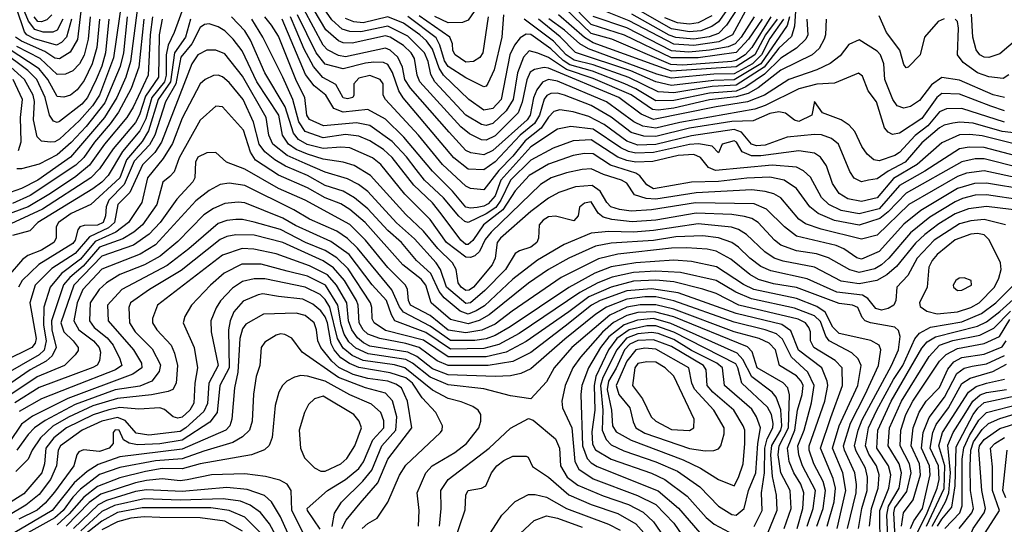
# Model space of a CAD drawing. Extents: x 501367 to 657802, y 482273 to 547541.
# Tile 422 of 656: x 609857 to 614265, y 513714 to 515973. Entities that reach past the tile are written whole.
import ezdxf

# ---------------------------------------------------------------- set-up
doc = ezdxf.new("R2010")
doc.units = 0

msp = doc.modelspace()

# ---------------------------------------------------------------- linework, layer by layer
at = {"layer": '0CON20XD'}
for points in [[(610353, 516327), (610277.7, 515802.3), (610215, 515635.2), (610182.9, 515587.2), (610125, 515521.8), (610035, 515437.9), (610015, 515425.9), (609994.8, 515424.8), (609955, 515428.2), (609935, 515447.8), (609919.5, 515525), (609923.4, 515606.6), (609917, 515635), (609878.1, 515705), (609755.1, 515815.1)], [(610089.4, 515975), (610066.9, 515895), (610045, 515870.3), (610021.6, 515858.4), (609923.2, 515886.8), (609888.8, 515905), (609878.1, 515918.1), (609805.4, 516135.4)], [(613466.9, 515975), (613464.3, 515905), (613458.4, 515885), (613436, 515844), (613405, 515814.8), (613265, 515746), (613162.4, 515667.6), (613117.8, 515642.2), (613065, 515627), (612945, 515614.4), (612785, 515576), (612715, 515567.3), (612690.4, 515570.4), (612595, 515636.4), (612425, 515708.9), (612305, 515749.2), (612225, 515802.8), (612177.2, 515822.7), (612137.4, 515832.6), (612112.8, 515805), (612085.7, 515735), (612065.6, 515615), (612034.9, 515565.1), (611975, 515508.6), (611945, 515499.5), (611925, 515502.8), (611855, 515546), (611715.1, 515695.1), (611697.8, 515727.8), (611686, 515785), (611669.4, 515825), (611595, 515898.9), (611505, 515943.2), (611385, 515918.7), (611335, 515920.1), (611300.2, 515930.2), (611255, 515971.9), (611145, 516130.7)], [(610137.1, 516062.9), (610115.9, 515884.1), (610083, 515827), (610035, 515798), (610015, 515800.3), (609969.9, 515829.9), (609865, 515876.2), (609838.6, 515895)], [(610049.8, 515975), (610025, 515925.6), (610005, 515916.2), (609962.6, 515917.4), (609925, 515928.4), (609895.9, 515965.9), (609856.9, 516065)], [(614265, 515624.1), (614215, 515636.6), (614065, 515701.7), (613985, 515714.3), (613939.2, 515680.7), (613885, 515611.1), (613845, 515584.7), (613815, 515576.5), (613785, 515586.7), (613766.1, 515616.1), (613729.8, 515705), (613724.8, 515775.2), (613710, 515815), (613695, 515831.4), (613615, 515882.5), (613568.9, 515861.1), (613529.8, 515810.2), (613485, 515777), (613425, 515748.8), (613299.7, 515705), (613191, 515635), (613115.7, 515604.3), (612975, 515582.5), (612695, 515526.1), (612639.7, 515549.8), (612539, 515625), (612225, 515755.8), (612205, 515758.3), (612161, 515749), (612143, 515737), (612127.3, 515702.7), (612106.7, 515603.3), (612088.8, 515555), (611985, 515453), (611945, 515433.5), (611925, 515435.2), (611871, 515461), (611832.4, 515492.4), (611648.6, 515695), (611636.8, 515725), (611625, 515798.9), (611609.1, 515825), (611575, 515856.4), (611515.7, 515895), (611495, 515900.6), (611345, 515867.1), (611305, 515869.4), (611285, 515878.2), (611227.3, 515927.3), (611147.4, 516065)], [(613335, 516078.4), (613326.1, 515943.9), (613312.2, 515897.8), (613255, 515845.4), (613190.5, 515759.5), (613065, 515679.3), (612956.9, 515673.1), (612785, 515644.6), (612715, 515649.7), (612583.5, 515713.5), (612425, 515770.4), (612338.9, 515791.1), (612303.3, 515815), (612247, 515877), (612115, 515975.3)], [(610382.6, 516015), (610353.5, 515785), (610331.7, 515715), (610292, 515625), (610236.2, 515535), (610085, 515357.5), (609937.8, 515255), (609865, 515217.4), (609815, 515199.6)], [(610592.7, 516037.3), (610548.8, 515915), (610521.8, 515858.2), (610513.4, 515815), (610512.8, 515725), (610505.6, 515695), (610449.1, 515625), (610421.5, 515528.5), (610395.5, 515475), (610317.6, 515382.4), (610253.9, 515275), (610225.5, 515245), (610184.4, 515215), (609938.3, 515065), (609902.5, 515027.5), (609825, 515006.3)], [(614265, 515565.4), (614203.8, 515585), (614065, 515639.1), (613985, 515641.5), (613962.9, 515625), (613895, 515529.8), (613795, 515464.7), (613765, 515458.9), (613745, 515468.9), (613729.1, 515489.1), (613692.7, 515605), (613654.7, 515654.7), (613629.5, 515719.5), (613612.6, 515732.6), (613505, 515687.8), (613425, 515684.2), (613345, 515663.6), (613195, 515589), (613147.8, 515572.2), (612811.8, 515511.8), (612705, 515486.6), (612646, 515496), (612606.9, 515515), (612484.7, 515605), (612265, 515697.8), (612224.6, 515705.4), (612197.5, 515692.5), (612172, 515658), (612156.7, 515623.3), (612142.6, 515545), (612128.2, 515525), (611975, 515386.6), (611935, 515368.3), (611876.2, 515376.2), (611855, 515387.7), (611779.1, 515469.1), (611606, 515666), (611581.1, 515705), (611570.4, 515759.6), (611549.2, 515805), (611515, 515836.5), (611495, 515844.8), (611315, 515807.1), (611285, 515811.7), (611235, 515838.3), (611215, 515858.3), (611129.1, 516019.1)], [(613220.4, 515985), (613135, 515848.2), (613104.1, 515815), (613065, 515790.7), (613045, 515786), (612825, 515769.4), (612771.9, 515771.9), (612508.6, 515885), (612415, 515911), (612295.5, 516025.5)], [(613180.2, 515975), (613119.6, 515885), (613064.7, 515825.3), (612895, 515801.7), (612775, 515801.3), (612565, 515903.3), (612415, 515951.2), (612314, 516054)], [(613124.6, 516045.4), (613047.6, 515905), (612986.5, 515873.5), (612875, 515856.8), (612785, 515863.1), (612585, 515968.2), (612450.7, 516020.7)], [(613081, 516039), (613021.6, 515948.4), (612985, 515910.4), (612944.3, 515895.7), (612875, 515885.8), (612795, 515892.9), (612765, 515903.6), (612597.6, 515997.6)], [(613043.2, 516045), (612985, 515963.6), (612955, 515942.8), (612906.7, 515923.3), (612855, 515918.2), (612775, 515931.6), (612605, 516028.9)], [(610452.2, 515985), (610440.9, 515905), (610432.9, 515725), (610365, 515581.8), (610336, 515535), (610236.8, 515415), (610169.1, 515320.9), (610108.9, 515271.1), (609994.8, 515195), (609895, 515135.5), (609745, 515080.1)], [(610495, 515975.5), (610481.1, 515905), (610479.1, 515715), (610420.2, 515629.8), (610393.1, 515546.9), (610375, 515512.7), (610276, 515394), (610215, 515304.8), (610175, 515265.2), (609958.5, 515125), (609755, 515030.7)], [(610256.2, 515975), (610241.6, 515825), (610224.9, 515765.1), (610199.6, 515705), (610160.4, 515625), (610135, 515594.8), (610035, 515517.4), (610025, 515512.4), (610008, 515518), (609990.6, 515545), (609971.7, 515625), (609934, 515705), (609893, 515745), (609775, 515833.5)], [(610621.8, 515975), (610599.1, 515895), (610549.7, 515825), (610532.2, 515695), (610476.3, 515615), (610434.2, 515475), (610405, 515426.9), (610334.6, 515345.4), (610305, 515264.1), (610175, 515144.8), (610087.2, 515105), (610031.4, 515065), (610020.7, 515045), (610020.7, 514995), (610009.8, 514975), (609955, 514940.3), (609892.9, 514917.1), (609870.1, 514899.9), (609804.9, 514825.1)], [(610213.9, 515975), (610202.2, 515847.8), (610181.9, 515775), (610145, 515701.1), (610115, 515658.4), (610084.6, 515634.6), (610055, 515626.4), (610025, 515629.4), (609983, 515705), (609945, 515753.2), (609805, 515844.2)], [(610412.2, 515975), (610390.4, 515759.6), (610356.5, 515665), (610299.1, 515559.1), (610262.8, 515507.2), (610192, 515425), (610144.3, 515355.7), (610108.5, 515321.5), (609903.4, 515185), (609825, 515150)], [(610337.9, 515985), (610321.3, 515825), (610306.5, 515763.5), (610238.8, 515601.2), (610154.6, 515495), (610087.4, 515422.6), (610025, 515367.5), (609945, 515325.9), (609864.5, 515304.5), (609845, 515304.4)], [(610172.7, 515985), (610164.1, 515885.9), (610145, 515814), (610124.4, 515775.6), (610095, 515743.2), (610061.9, 515728.1), (610025, 515726.8), (609949.1, 515799.1), (609845, 515852.2)], [(610000.5, 515995), (609978, 515972), (609955, 515963.1), (609938.9, 515965), (609922.4, 515985)], [(614335, 515261.4), (614175, 515296), (614095, 515286.3), (614055, 515270.6), (613837, 515145), (613695, 515008), (613625, 514990.7), (613445, 515034.9), (613375, 515059.4), (613345, 515079.2), (613265, 515174.8), (613232.9, 515192.9), (613195, 515203.4), (613135, 515210.6), (612885, 515196.9), (612705, 515170), (612661.5, 515171.5), (612608.7, 515188.7), (612575, 515241.5), (612551.9, 515255), (612470.4, 515280.4), (612415, 515305.6), (612375, 515302.1), (612305, 515287.5), (612236.5, 515265), (612188.1, 515235), (611968.3, 515021.7), (611941.6, 514988.4), (611915.4, 514934.6), (611894.6, 514915.4), (611875, 514907.9), (611855, 514909.4), (611767.1, 514975), (611695, 515078.3), (611581.4, 515191.4), (611474.3, 515325), (611437.2, 515355), (611335, 515398.4), (611295, 515402), (611215, 515396), (611143.6, 515413.6), (611105, 515436.1), (611083.5, 515465), (611045, 515581.9), (610953.8, 515735), (610890.7, 515880.7), (610865, 515923.4), (610805.2, 515985)], [(614335, 515308.9), (614175, 515349.5), (614135, 515349.3), (614075, 515336), (613825, 515196.3), (613745, 515112.6), (613707.2, 515082.8), (613615, 515052.2), (613504.5, 515074.5), (613430.9, 515105), (613393.9, 515135), (613335, 515217.1), (613279.1, 515255), (613215, 515267.3), (613112.7, 515262.7), (612985, 515248.7), (612865, 515245.9), (612695.1, 515215.1), (612665, 515233.8), (612633, 515273), (612615.4, 515285.4), (612502, 515322), (612425, 515371.5), (612385, 515373.5), (612335, 515364.5), (612225, 515326.1), (612138, 515275), (612075, 515206.5), (612019.2, 515120.8), (611933.9, 515055), (611885.6, 514984.4), (611865, 514966.2), (611855, 514966.1), (611832.2, 514985), (611743.9, 515103.9), (611705, 515152.5), (611621.4, 515231.4), (611525, 515355.5), (611485, 515390.9), (611425, 515430.9), (611375, 515451.2), (611315, 515458.7), (611215, 515444.4), (611135, 515471.5), (611107.2, 515515), (611080, 515615), (611034.7, 515714.7), (610945.5, 515895), (610895.8, 515975)], [(614345, 515355.4), (614175, 515401.2), (614107.3, 515402.7), (614065, 515394.2), (613909.8, 515295), (613795, 515230.5), (613705, 515126), (613615, 515103.9), (613535, 515117.8), (613479.7, 515145), (613447.1, 515177.1), (613397.8, 515267.8), (613365.7, 515295.7), (613335, 515312), (613225, 515321.1), (612972.1, 515297.9), (612941.1, 515311.1), (612905.4, 515355.4), (612875, 515369.5), (612805, 515364.5), (612691.9, 515338.1), (612615, 515335.3), (612575, 515341.8), (612535, 515357.4), (612415, 515434.3), (612335, 515430.5), (612245, 515397.6), (612145, 515344.2), (612053.7, 515255), (612010.7, 515165), (611988.1, 515131.9), (611945, 515103.2), (611865, 515065.2), (611849.5, 515069.5), (611823.1, 515093.1), (611753.8, 515175), (611669.5, 515255), (611631.8, 515301.8), (611588.8, 515358.8), (611525, 515427.3), (611425, 515499.7), (611365, 515510.7), (611217.4, 515497.4), (611155, 515526.2), (611142.3, 515545), (611134.2, 515625), (611096.8, 515696.8), (611015, 515899.3), (610985, 515947.9), (610954.8, 515985)], [(614345, 515407.5), (614165, 515452.7), (614111.2, 515458.8), (614065, 515456.6), (613985, 515422.1), (613874.5, 515325), (613768.2, 515261.8), (613695, 515174.8), (613625, 515158.2), (613565, 515171), (613525.1, 515195.1), (613495, 515238.8), (613468.9, 515318.9), (613442.5, 515357.5), (613415, 515374.8), (613345, 515385.2), (613175, 515363), (613132.9, 515362.9), (613091.2, 515381.2), (613065.9, 515425), (613055, 515431.1), (613001.9, 515415), (612985, 515376.7), (612956.9, 515406.9), (612896.3, 515416.3), (612855, 515413.9), (612695, 515378.2), (612615, 515375.5), (612582.3, 515382.3), (612548.5, 515398.5), (612425, 515482), (612325, 515495.2), (612265, 515482.6), (612145, 515404), (612010.9, 515255), (611985, 515184.8), (611955, 515148.7), (611935, 515137.6), (611905, 515132), (611875, 515128.5), (611855, 515133.4), (611795.1, 515205.1), (611705, 515294.4), (611577.1, 515447.1), (611495, 515527.1), (611415, 515571.2), (611305, 515558.3), (611264.1, 515575), (611227.6, 515635), (611175, 515676.9), (611136.8, 515726.8), (611032.6, 515975)], [(614345, 515461.1), (614255, 515472.1), (614125, 515509.5), (614065.5, 515514.5), (614035, 515510), (613995, 515500.2), (613975, 515488.8), (613895, 515421.5), (613820.3, 515335), (613744.7, 515295.3), (613695, 515260.9), (613656.4, 515253.6), (613625, 515247.4), (613593.4, 515263.4), (613573, 515293), (613522.2, 515415), (613491, 515441), (613446.6, 515456.6), (613415, 515459.1), (613293.4, 515446.6), (613195, 515411.1), (613155, 515407.7), (613133.8, 515415), (613088.8, 515468.8), (613055, 515480.9), (612865, 515453.2), (612705, 515414.6), (612625, 515411.6), (612575, 515429), (612473.8, 515503.8), (612405, 515538.8), (612335, 515560.2), (612275, 515569.6), (612247.9, 515562.1), (612223.8, 515536.2), (612192.2, 515487.8), (612120, 515430), (612065, 515361.9), (612001.9, 515298.1), (611935, 515210.7), (611875, 515216.5), (611855, 515227.7), (611750.2, 515325), (611642.3, 515455), (611494.6, 515615), (611483.8, 515635), (611483.8, 515685), (611470.9, 515705), (611425, 515722.7), (611375, 515710.4), (611353.2, 515685), (611353.1, 515635), (611347.9, 515625), (611325, 515618.6), (611305, 515623.1), (611272.8, 515682.8), (611214.6, 515714.5), (611172.4, 515762.4), (611130, 515840), (611094.2, 515925), (611069.8, 515985)], [(614265.4, 515514.6), (614075, 515575.2), (614006.4, 515573.6), (613975, 515560.4), (613922.6, 515497.4), (613865.6, 515454.4), (613795, 515377.8), (613775, 515365.2), (613705, 515341.1), (613680.6, 515345), (613650.6, 515370.6), (613627.2, 515405), (613595, 515472.5), (613570.9, 515500.9), (613534.4, 515525), (613451.2, 515555), (613415, 515606), (613402.9, 515545), (613345, 515516.6), (613325, 515523.3), (613284.9, 515554.9), (613255, 515560.7), (613215, 515552.6), (613140.3, 515519.7), (613045, 515517.5), (612855, 515486.6), (612705, 515449.6), (612651, 515451), (612595, 515468.1), (612505, 515536.5), (612415, 515588.7), (612295.4, 515635), (612265, 515643), (612235, 515642.3), (612216.8, 515633.2), (612205, 515617.3), (612184.3, 515545), (612162.3, 515507.7), (612098.2, 515455), (611985, 515336.6), (611935, 515301), (611865, 515303.8), (611801, 515355), (611573.2, 515623.2), (611553.9, 515653.9), (611526.1, 515736.1), (611505, 515771.5), (611485, 515780.7), (611442.3, 515782.3), (611405, 515778.5), (611305, 515752.1), (611225, 515772.8), (611185, 515824.4), (611101.2, 515995)], [(613380.9, 515975), (613385.6, 515905), (613376, 515885), (613334.9, 515845.1), (613265, 515800.9), (613191.6, 515728.4), (613107.9, 515672), (613065, 515653.4), (612945, 515644), (612785, 515610.9), (612705, 515609.9), (612615, 515663.8), (612565.9, 515685.9), (612421.7, 515741.7), (612320.1, 515770.1), (612289.6, 515789.6), (612235, 515841.5), (612145, 515905.9), (612125, 515907.7), (612098.1, 515891.9), (612071.8, 515858.2), (612051.2, 515815), (612011.8, 515615), (611975, 515575.6), (611935, 515567.9), (611867.1, 515615), (611754.4, 515724.4), (611735, 515755.2), (611705, 515840.2), (611677.8, 515877.8), (611648.1, 515905), (611575, 515957.1), (611505, 515984.9), (611395, 515958.8), (611352.9, 515962.9), (611315, 515977.3)], [(612022.5, 515995), (612015.8, 515895), (611981.1, 515748.9), (611952.2, 515687.7), (611945, 515675.7), (611935, 515672.2), (611855, 515711.9), (611775, 515763.4), (611759.2, 515789.2), (611738.2, 515858.2), (611721, 515891), (611595, 515986.8)], [(611954.8, 515985), (611930.7, 515825), (611916.9, 515803.1), (611889.2, 515785), (611855, 515782.6), (611806.9, 515815), (611795.6, 515834.4), (611794.1, 515865), (611782.9, 515895), (611645, 515989.7)], [(611891, 516009), (611865, 515970), (611840.1, 515959.9), (611775, 515959.3), (611715, 515987.2)], [(613303.4, 515985), (613293, 515947), (613174.6, 515775), (613055, 515702.8), (612965, 515701.1), (612775, 515678), (612705, 515694.1), (612593.1, 515743.1), (612345, 515825.6), (612276.7, 515896.6), (612179.3, 515975)], [(613276.5, 515975), (613215, 515887.8), (613178, 515815), (613138.1, 515775), (613055, 515730), (612965, 515728.2), (612775, 515711), (612709.5, 515729.5), (612402.8, 515842.8), (612364.1, 515864.1), (612296.3, 515926.3), (612226, 515976)], [(613248.5, 515975), (613196.4, 515905), (613147.8, 515815), (613065, 515761), (612775, 515741.6), (612425, 515869.6), (612385, 515893.4), (612268.7, 515995)], [(613144.9, 515985), (613086.3, 515895), (613059.7, 515865), (613028.2, 515851.8), (612944.5, 515835.5), (612852.6, 515827.4), (612775, 515833.2), (612575, 515936.4), (612425, 515987.3)], [(612955, 515990.6), (612895, 515958.4), (612855, 515953), (612801.7, 515958.3), (612745, 515980.6)], [(613995, 515976.6), (613969.1, 515965), (613908.2, 515895), (613888.8, 515815), (613835, 515760), (613825, 515756.7), (613815, 515772.5), (613796.6, 515836.6), (613738.2, 515915), (613705, 515989.3)], [(614285, 515725.3), (614260.3, 515709.7), (614195, 515717.3), (614145, 515734.8), (614081, 515781), (614055.9, 515815), (614059.4, 515935), (614055, 515963.8), (614045, 515974.3)], [(614325, 515888.7), (614245, 515819.3), (614195, 515803.8), (614175, 515804.3), (614155, 515815.9), (614138.3, 515838.3), (614123.8, 515893.8), (614117.7, 515997.7)], [(614365, 515211.7), (614185, 515241.3), (614130.8, 515239.3), (614055, 515216.5), (613891.2, 515118.8), (613815, 515058), (613705, 514935.2), (613625, 514901.2), (613605, 514906.1), (613546.5, 514946.5), (613512.1, 514962.1), (613335, 515003.6), (613280.5, 515045), (613200.9, 515125), (613145, 515148.2), (612882.2, 515152.2), (612685, 515121.6), (612595, 515115.8), (612542.3, 515122.3), (612503.8, 515135), (612485, 515154.8), (612455.3, 515205.3), (612420.5, 515230.5), (612345, 515224.1), (612271.2, 515198.8), (612225, 515173), (612145, 515113.7), (612008.8, 514995), (611994.2, 514975), (611986.3, 514905), (611972.2, 514875), (611888, 514775), (611868.5, 514761.5), (611855, 514760.3), (611833.2, 514775), (611819.4, 514795), (611810.6, 514855), (611795.2, 514885), (611728.5, 514948.5), (611665, 515026.4), (611585, 515100), (611427.1, 515275), (611355, 515319.8), (611305, 515335.2), (611215, 515348.9), (611145, 515370.2), (611095, 515391.6), (611060.2, 515415), (611034, 515455), (611017.1, 515545), (610918.4, 515695), (610853.5, 515833.5), (610813.3, 515885), (610775, 515922.3), (610745, 515940.7), (610705, 515954.2), (610685, 515950.9), (610665, 515938.4), (610628.3, 515865), (610578.1, 515805), (610555.4, 515685), (610509.7, 515605), (610462.2, 515455), (610438, 515412), (610370.3, 515339.7), (610325.4, 515234.6), (610256.9, 515165), (610244.5, 515135.5), (610241.8, 515095), (610231.3, 515065), (610205, 515052.3), (610145, 515050.9), (610126.5, 515045), (610117.7, 515032.3), (610106, 514985), (610095, 514970.6), (609942.6, 514877.4), (609868.9, 514805), (609852.1, 514775)], [(614345.1, 515165.1), (614185, 515189.3), (614135, 515186.7), (614077.5, 515172.5), (614045, 515157.6), (613931.8, 515088.2), (613845, 515018.2), (613747.8, 514905), (613715, 514874.8), (613685, 514858), (613615, 514840.5), (613572.7, 514852.7), (613477.3, 514907.3), (613424.2, 514924.2), (613335, 514938.7), (613265, 514963.4), (613235.8, 514985), (613163.2, 515065), (613135, 515082.7), (613102.3, 515092.3), (613045, 515100.9), (612885, 515106.1), (612705, 515075.9), (612598.3, 515068.3), (612508.5, 515078.5), (612469.4, 515089.4), (612446.7, 515106.7), (612415, 515157.6), (612385, 515151.8), (612362.9, 515132.9), (612356.5, 515095), (612338.3, 515071.7), (612255, 515093.1), (612225, 515089.6), (612200.5, 515075), (612182.5, 515055), (612180.3, 514995), (612171.8, 514975), (612145, 514953.9), (612095, 514938.5), (612075, 514925.6), (612032.6, 514855), (611940.1, 514759.9), (611875.7, 514705), (611855, 514702.3), (611768.3, 514775), (611741.6, 514855), (611722, 514885), (611625, 514991.6), (611543.8, 515063.8), (611415, 515203.7), (611374.2, 515234.2), (611325, 515259.8), (611225, 515290), (611135, 515329.3), (611055, 515365.4), (610989.8, 515415), (610972.7, 515455), (610960.3, 515535), (610855, 515719.8), (610775, 515820), (610735, 515836.5), (610695, 515836.6), (610655.3, 515815), (610627.4, 515775), (610492.5, 515425), (610461.5, 515378.5), (610407.2, 515322.8), (610350.5, 515199.5), (610296.2, 515145), (610282.1, 515065), (610255, 515041.2), (610169.6, 515000.4), (610105, 514925.6), (610000.6, 514859.4), (609927, 514785), (609901.9, 514705), (609931.6, 514545), (609926.7, 514525), (609911.2, 514505), (609658.6, 514381.4)], [(614455, 515103.7), (614185, 515135.7), (614105, 515126.5), (614045, 515104.1), (613971.1, 515058.9), (613908.7, 515011.3), (613867.4, 514972.6), (613782.8, 514867.2), (613738.8, 514831.2), (613694.4, 514805.6), (613615, 514790.7), (613535, 514802.5), (613415, 514864.2), (613275, 514891), (613235, 514904.5), (613193, 514933), (613111, 515011), (613075, 515034), (613044.3, 515044.3), (612895, 515058.9), (612695, 515028.7), (612605, 515022.2), (612495, 515024.9), (612415, 515017.1), (612293.8, 514966.2), (612175, 514896.7), (612065, 514811.3), (611937.5, 514692.5), (611901.3, 514668.7), (611865, 514654.4), (611828.2, 514668.2), (611756.9, 514726.9), (611735.4, 514755.4), (611696.9, 514836.9), (611634, 514895), (611565.7, 514975), (611505, 515029.3), (611415, 515126.3), (611355.9, 515175.9), (611305.5, 515205.5), (611225, 515230.6), (611145.3, 515274.8), (611046.9, 515316.9), (610999.1, 515345), (610955, 515380.9), (610929, 515415), (610903.8, 515513.8), (610856.9, 515615), (610795, 515692.1), (610765, 515716.3), (610745, 515724.2), (610725, 515722.9), (610687.8, 515705), (610665, 515686.1), (610585, 515531.5), (610541.7, 515418.3), (610499, 515351), (610428.6, 515265), (610404.4, 515155), (610344.5, 515065), (610288.1, 515021.9), (610195, 514979.5), (610128.9, 514901.1), (610043.8, 514836.2), (609993.7, 514775), (609964.6, 514685.4), (609964.2, 514605.8), (609975.5, 514535), (609966.5, 514493.5), (609945, 514473.1), (609711, 514339)], [(609852.5, 515387.5), (609863.5, 515426.5), (609861.3, 515535), (609869.1, 515615), (609828.4, 515705)], [(614270, 515055), (614175, 515077.9), (614115, 515072.9), (614065, 515058.1), (613950.7, 514985), (613875.2, 514905), (613832.5, 514827.5), (613783.2, 514775), (613779.4, 514715), (613770.4, 514695), (613745, 514680.2), (613715, 514672.3), (613689.3, 514679.3), (613654.3, 514724.3), (613630, 514740), (613515, 514753.4), (613382.9, 514812.9), (613219.1, 514849.1), (613175, 514867.3), (613126.1, 514905), (613075, 514954.8), (613045, 514975.2), (612985, 514996.8), (612915.6, 515005.6), (612795, 515001.2), (612695, 514983.8), (612505, 514972.2), (612435, 514958.8), (612315.3, 514904.7), (612225.1, 514854.9), (612135, 514793.7), (611959.2, 514650.8), (611914.1, 514625.9), (611865, 514610.6), (611785, 514630.8), (611699, 514705), (611675.4, 514785), (611655, 514810.6), (611572.8, 514875), (611403.8, 515065), (611335, 515123.2), (611295, 515148.1), (611225, 515174.9), (611145, 515219.7), (611015, 515277.4), (610913.2, 515343.2), (610889.9, 515379.9), (610858.8, 515478.8), (610765, 515583.3), (610735, 515585.6), (610665, 515522.7), (610570.5, 515355), (610548.1, 515291.9), (610529.2, 515270.8), (610497.2, 515245), (610471.4, 515145), (610407, 515055), (610368.6, 515021.4), (610318.4, 514991.6), (610215, 514953.8), (610141.2, 514868.8), (610081.2, 514818.8), (610053.8, 514786.2), (609999.2, 514625), (610000.9, 514585), (610021.1, 514505), (610001.9, 514468.1), (609975.8, 514444.2), (609904.6, 514405.4), (609767.9, 514312.1)], [(613612, 513695), (613627.7, 513785), (613650.2, 513865), (613652.1, 513925), (613642.9, 513965), (613601.3, 514041.3), (613594.6, 514065), (613610, 514135), (613628.9, 514181.1), (613759.7, 514425), (613791, 514495), (613798.1, 514555), (613790.8, 514580.9), (613775, 514596.8), (613666, 514615), (613641.5, 514625), (613629.2, 514639.2), (613608.9, 514685), (613584.8, 514695.2), (613525, 514701.5), (613335, 514773.4), (613231, 514791), (613165, 514809.6), (613125, 514831.5), (613041, 514901), (612975, 514936.9), (612935, 514946.1), (612841.8, 514951.8), (612775, 514949.6), (612535, 514923), (612448.4, 514901.6), (612281.3, 514818.7), (612062.2, 514667.8), (611985, 514610.1), (611926.6, 514583.4), (611855, 514571.2), (611775, 514583.3), (611695, 514649.1), (611607.2, 514695), (611597.1, 514715), (611592.6, 514765), (611583.9, 514785), (611505, 514863.1), (611405.5, 514985), (611335, 515055.9), (611135, 515165.2), (611015, 515216.4), (610865, 515303.3), (610783.1, 515335), (610735, 515378.8), (610695, 515376.4), (610655, 515356.7), (610643.5, 515335), (610641.3, 515265), (610632.7, 515247.3), (610561.2, 515168.8), (610485.5, 515065), (610437, 515013), (610366.7, 514963.3), (610225, 514914.1), (610099.3, 514785), (610041.2, 514615), (610055.1, 514575.1), (610097.1, 514535), (610118.8, 514505), (610118.2, 514491.8), (610105, 514471.8), (610057.3, 514425), (609935, 514373.8), (609821.8, 514298.2)], [(613563.2, 513695), (613601.6, 513855), (613602.5, 513892.5), (613596.2, 513945), (613548.9, 514045), (613545.6, 514065), (613576.8, 514166.8), (613641.8, 514295), (613701.6, 514425), (613712.1, 514495), (613705.3, 514515), (613666.9, 514536.9), (613525, 514568.3), (613496.5, 514596.5), (613462.8, 514662.8), (613425, 514688.9), (613335, 514724.4), (613144, 514765), (613097.7, 514787.7), (612976.9, 514866.9), (612865, 514889.8), (612785, 514896.7), (612615, 514884.5), (612505, 514866.1), (612431.7, 514838.3), (612315, 514774.3), (612052.3, 514597.7), (611985, 514559.1), (611945, 514544), (611895, 514535.9), (611785, 514536.9), (611695, 514601.1), (611575, 514662.7), (611556.8, 514686.8), (611523.2, 514763.2), (611369.3, 514949.3), (611325, 514993.1), (611276.5, 515026.5), (611155, 515080.4), (611085, 515121.2), (610865, 515230.7), (610795, 515241), (610755.2, 515234.8), (610705, 515207.7), (610645, 515161.1), (610465, 514964.8), (610396.8, 514923.2), (610225, 514856.5), (610139.7, 514765), (610114.8, 514704.8), (610100, 514625), (610122.3, 514585), (610187.2, 514535), (610213.1, 514505), (610219, 514485), (610215, 514446), (610203.7, 514426.3), (610185, 514415.6), (610096.4, 514383.6), (609945, 514326.8), (609835, 514257.8)], [(613516.1, 513695), (613555.4, 513865), (613542.7, 513945), (613495.1, 514055), (613525.4, 514154.6), (613609.5, 514335), (613624.8, 514425), (613610, 514455), (613581.6, 514481.6), (613480.9, 514535), (613466.6, 514556.6), (613441.6, 514621.6), (613415, 514647.2), (613325, 514681.4), (613132.5, 514722.5), (613062.3, 514752.3), (612975, 514805.5), (612815, 514841.7), (612705, 514847.1), (612605, 514841.7), (612509.5, 514820.5), (612445.4, 514794.6), (612365, 514752), (612092.5, 514567.5), (612001.4, 514518.6), (611935, 514500.3), (611785, 514497.6), (611675, 514572.2), (611537.2, 514625), (611521, 514651), (611499.7, 514715), (611435, 514785.6), (611331.5, 514921.5), (611249.8, 514979.8), (611091.8, 515051.8), (611034.7, 515084.7), (610865, 515152.9), (610835, 515156), (610775, 515149.6), (610725, 515127.8), (610681.3, 515098.7), (610565, 514979.4), (610486.1, 514913.9), (610415.1, 514874.9), (610305, 514832.2), (610245.1, 514794.9), (610212.8, 514765), (610171.9, 514705), (610169.4, 514625), (610190.8, 514595), (610248, 514548), (610276.2, 514515), (610306.1, 514455), (610313.8, 514425), (610286.5, 514405), (610087.2, 514327.2), (609955, 514275.4), (609855, 514218.8)], [(613471.5, 513705), (613502.9, 513815), (613508.8, 513875), (613498.2, 513918.2), (613442.3, 514055), (613488.8, 514191.2), (613541.2, 514335), (613538.9, 514415), (613507.3, 514447.3), (613411.5, 514505), (613397, 514535), (613397.6, 514575), (613390.3, 514595), (613374.2, 514615), (613341.9, 514631.9), (613076.8, 514695), (612975, 514746.8), (612915, 514765.9), (612785, 514798.5), (612705, 514806.1), (612605, 514801.7), (612505, 514775.5), (612405, 514731.4), (612315, 514665.1), (612125, 514532.5), (612035.6, 514484.4), (611945, 514462.8), (611775, 514463), (611665, 514538.3), (611495, 514582.1), (611443.7, 514615), (611435, 514633.8), (611434, 514685), (611427.2, 514705), (611327.3, 514857.3), (611277.2, 514907.2), (611225, 514939.1), (611136.8, 514975), (611025, 515033.2), (610906.2, 515066.2), (610855, 515077.7), (610825, 515077.8), (610785, 515074.4), (610745, 515060.7), (610615, 514947), (610517.8, 514872.2), (610314.1, 514765), (610250.8, 514695), (610253, 514625), (610366.8, 514495), (610403, 514435), (610403.4, 514415), (610364, 514386), (610072.6, 514277.4), (609915, 514197.6), (609865, 514161.6), (609809.5, 514080.5)], [(613425.1, 513705), (613453.6, 513785), (613464.9, 513864.9), (613454.4, 513905), (613412.3, 513985), (613392, 514045), (613391.3, 514065), (613410.4, 514119.6), (613460.7, 514265), (613474.8, 514334.8), (613472.3, 514355), (613447.4, 514415), (613343.5, 514493.5), (613309.2, 514579.2), (613268.7, 514608.7), (613065, 514656.9), (612805, 514750.2), (612685, 514768.5), (612575, 514758.2), (612455, 514715.7), (612416.2, 514695), (612298.5, 514601.5), (612145, 514483.5), (612065, 514443.2), (611955, 514424), (611775, 514424.1), (611726, 514446), (611645, 514505.1), (611585, 514523.8), (611468.8, 514545), (611415.6, 514565.6), (611395.2, 514585), (611376.7, 514615), (611372.2, 514695), (611364.6, 514715), (611310.7, 514805), (611261.5, 514861.5), (611215, 514892.7), (611035, 514975.7), (610907.4, 515007.4), (610825, 515010.2), (610785, 515002.3), (610755, 514988.7), (610579.9, 514850.1), (610438, 514765), (610352.9, 514705), (610345.2, 514685), (610348.1, 514615), (610374.4, 514575), (610449.9, 514499.9), (610487.7, 514427.7), (610481.7, 514398.3), (610448.7, 514355), (610395, 514331.8), (610285, 514315.9), (610105, 514249.4), (609970.8, 514179.2), (609923.6, 514145), (609894.7, 514115.3), (609844.5, 514045.5)], [(613965, 514656.7), (614055, 514664.9), (614115, 514684.1), (614151.9, 514705), (614220.9, 514775), (614239.6, 514815), (614251.4, 514855), (614247.1, 514885), (614197.8, 514987.8), (614175, 515009.1), (614145, 515015.5), (614115, 515013), (614045, 514987.7), (613965, 514922.2), (613942.4, 514895), (613927.6, 514865), (613920, 514775), (613884.8, 514705.2), (613888.8, 514688.8), (613918.2, 514668.2), (613965, 514656.7)], [(613382.2, 513705), (613409.1, 513785), (613418.9, 513865), (613361.6, 513975), (613344.5, 514025.5), (613341.2, 514065), (613368.5, 514135), (613402.2, 514257.8), (613414.1, 514335), (613385.3, 514395.3), (613312.7, 514462.7), (613272, 514542), (613245, 514566.2), (613195, 514584.7), (613055, 514619.4), (612785, 514714.3), (612705, 514731.4), (612655, 514732.4), (612575, 514721.8), (612483.5, 514686.5), (612435.9, 514655), (612297.1, 514542.9), (612145, 514409.8), (612100.9, 514389.1), (612055, 514379.2), (611985.1, 514374.9), (611775, 514382.4), (611705, 514410), (611634.8, 514464.8), (611595, 514484.2), (611425, 514511.7), (611396.4, 514526.4), (611369.2, 514549.2), (611343.3, 514585), (611329.1, 514625), (611322, 514705), (611274.9, 514785), (611235, 514830.8), (611155, 514870.9), (611005, 514924.8), (610905, 514946.1), (610852.3, 514947.7), (610765, 514918.3), (610474, 514695), (610451.8, 514635), (610452.2, 514615), (610471.3, 514585), (610535.3, 514515), (610550.6, 514480.6), (610564.1, 514425), (610557.5, 514345), (610542, 514318), (610522, 514308), (610446.9, 514293.1), (610295, 514277), (610185, 514243.9), (610075, 514193.9), (610005, 514153.1), (609949.6, 514100.4), (609913.7, 514046.3), (609895.2, 514004.8), (609839.5, 513950.5)], [(613337.6, 513695), (613363.2, 513785), (613367.8, 513855), (613353.4, 513893.4), (613322.1, 513945), (613301.3, 513995), (613294.7, 514055), (613327.3, 514135), (613339, 514225), (613360.3, 514295), (613364.2, 514335), (613356.2, 514355), (613335, 514378.2), (613259.2, 514425), (613240.7, 514495), (613212.2, 514525), (613167.9, 514545), (613055, 514575.8), (612785, 514677.3), (612705, 514695.8), (612635, 514696.6), (612574.8, 514685.2), (612499.5, 514650.5), (612328.1, 514505), (612250, 514415), (612215, 514351.2), (612145, 514275.6), (612055, 514288.4), (611935, 514320.6), (611775, 514338.8), (611695, 514372.5), (611615.2, 514435.2), (611585, 514451.5), (611416.6, 514476.6), (611362, 514502), (611330.9, 514530.9), (611309.8, 514565), (611296.3, 514606.3), (611281.5, 514695), (611226.2, 514785), (611145, 514824.9), (611055, 514846.9), (610938.8, 514878.8), (610852.1, 514877.9), (610772.2, 514837.8), (610711.9, 514785), (610626.2, 514695), (610596.3, 514643.7), (610589.6, 514615), (610638.3, 514505), (610653.3, 514415), (610641.2, 514345), (610636.4, 514256.4), (610618.1, 514225), (610585, 514193.5), (610565, 514189.4), (610544.8, 514194.8), (610505, 514228.2), (610485, 514235.7), (610390.2, 514229.8), (610305, 514236), (610256.9, 514226.9), (610186.4, 514203.6), (610066, 514145), (610009.5, 514100.5), (609974.8, 514054.8), (609968.9, 513985), (609956, 513945), (609875, 513849.7), (609655, 513710.9)], [(611643.1, 513705), (611645.6, 513775), (611637.1, 513855), (611675.3, 513945), (611703.8, 513976.1), (611805, 514035.7), (611857.5, 514075), (611913.2, 514145), (611921.5, 514175), (611920.9, 514205), (611910, 514225), (611885, 514240.7), (611832.7, 514262.7), (611775, 514277.7), (611705, 514314.5), (611580.9, 514415), (611535, 514427.2), (611395, 514447.7), (611345, 514469.9), (611305, 514501.8), (611280.5, 514545), (611245.2, 514685.2), (611225, 514720.7), (611201.9, 514741.9), (611135, 514775.1), (610955, 514812.9), (610907.1, 514812.9), (610855, 514800.4), (610809.8, 514770.2), (610756.3, 514713.7), (610736.6, 514683.4), (610712.8, 514625), (610714.7, 514575.3), (610746.1, 514425), (610704.1, 514345), (610697.4, 514255), (610681.6, 514218.4), (610600.2, 514145), (610575, 514129.8), (610435, 514112.7), (610378.3, 514121.8), (610328.8, 514178.8), (610295, 514192.2), (610224.7, 514175), (610137.5, 514135), (610040.4, 514065), (610029.6, 514045), (610022.3, 513975), (609995.1, 513914.9), (609945, 513846.8), (609885, 513799.7), (609665, 513669.8)], [(613660.8, 513705), (613670.4, 513785), (613700, 513875), (613704.6, 513935), (613693, 513975), (613658.4, 514028.4), (613644.2, 514065), (613656.4, 514145), (613694.2, 514225), (613768.5, 514361.5), (613809.9, 514425), (613865, 514544.2), (613885, 514569.6), (613934.4, 514595.6), (614075, 514620.7), (614162.5, 514657.5), (614226.6, 514705), (614306.4, 514785)], [(614055, 514760.4), (614075, 514762), (614118.6, 514785), (614116.2, 514805), (614085, 514816.5), (614063.3, 514815), (614047.1, 514805), (614035.6, 514785), (614036.9, 514775), (614055, 514760.4)], [(611390, 513695), (611415, 513717.7), (611458.1, 513741.9), (611505, 513812.7), (611556.7, 513933.3), (611585, 513978.2), (611740.8, 514125), (611748.5, 514135), (611749.6, 514155), (611720.4, 514215), (611659.4, 514279.4), (611615.1, 514345), (611585, 514368.9), (611515, 514392.4), (611375.9, 514415.9), (611333.8, 514433.8), (611295, 514459.7), (611264.4, 514494.4), (611251, 514521), (611235.1, 514615), (611225, 514642.9), (611205, 514669.4), (611169.8, 514699.8), (611125, 514722), (611015, 514733.8), (610945, 514745.2), (610925, 514741.7), (610858, 514712), (610815.7, 514664.3), (610799, 514625), (610792.1, 514585), (610794.9, 514415), (610753.1, 514335), (610740.8, 514215), (610708.5, 514171.5), (610585, 514091.1), (610485, 514073.9), (610385, 514070.2), (610346.7, 514076.7), (610321.7, 514091.7), (610302.7, 514135), (610285, 514137.3), (610276.2, 514125), (610276.2, 514075), (610257.7, 514055), (610215, 514040.4), (610142.8, 514047.2), (610121.6, 514038.4), (610112.5, 514025), (610100.2, 513975), (610012.5, 513857.5), (609971.7, 513808.3), (609935, 513777.3), (609853.7, 513736.3)], [(613708.4, 513605), (613707.9, 513775), (613748.3, 513875), (613757.5, 513935), (613746.6, 513975), (613694.6, 514055), (613698.4, 514135), (613758.4, 514265), (613895, 514502.3), (613920, 514530), (613956.3, 514553.7), (614145, 514600.1), (614185, 514619.6), (614245, 514666.4), (614335, 514746.9)], [(611299.3, 513695), (611317.9, 513732.1), (611381, 513809), (611460.2, 513899.8), (611505, 514004.7), (611613.2, 514145), (611592.7, 514265), (611566.1, 514325), (611541.6, 514341.6), (611505, 514354.2), (611415, 514366.3), (611350.3, 514385), (611286.1, 514416.1), (611254.3, 514444.3), (611205.2, 514505), (611191.6, 514535), (611186.5, 514585), (611174.8, 514615), (611135, 514648.4), (611095, 514659), (610948.8, 514655), (610869.7, 514610.3), (610855, 514588.2), (610842.7, 514545), (610834.2, 514394.2), (610819, 514325), (610807.4, 514185), (610797.1, 514155), (610780, 514135), (610585, 514049.6), (610305, 514015.6), (610208, 513982), (610159.3, 513950.7), (610101.2, 513898.8), (610002, 513775), (609725, 513612.7)], [(613279.1, 513695), (613310.3, 513785), (613306.5, 513865), (613264.9, 513945), (613252.1, 514025), (613256.6, 514065), (613298.3, 514145), (613302.7, 514292.7), (613295.7, 514325), (613275, 514347), (613158.5, 514415), (613135.7, 514485.7), (613115, 514508), (612785, 514642.2), (612699.2, 514665), (612625, 514661.9), (612575, 514648.4), (612515, 514616.6), (612465.6, 514574.4), (612367.7, 514462.3), (612334, 514415), (612299.6, 514335), (612284.3, 514265), (612287, 514235), (612328.8, 514145), (612342.3, 513995), (612360.7, 513960.7), (612425, 513917), (612622.2, 513842.2), (612705, 513802.5), (612785, 513718.8), (612857.6, 513615)], [(613745.5, 513625), (613738.8, 513755), (613746.4, 513795), (613793.9, 513875), (613805.1, 513944.9), (613794.6, 513985), (613744.6, 514065), (613750.8, 514145), (613804.2, 514265), (613928.3, 514465), (613975, 514515.9), (614033.7, 514536.3), (614155, 514560.6), (614217.8, 514592.2), (614292, 514668)], [(613191.4, 513638.6), (613247.5, 513777.5), (613244.5, 513845), (613227.4, 513927.4), (613219.7, 514025), (613223.9, 514066.1), (613264.9, 514135), (613269.2, 514155), (613265, 514226.5), (613243.6, 514283.6), (613225, 514306), (613135, 514373.4), (613095, 514451.7), (613069.3, 514479.3), (612772.5, 514612.5), (612695, 514634.5), (612622.1, 514627.9), (612563.3, 514606.7), (612495, 514553.7), (612457.1, 514505), (612404.1, 514415), (612373.5, 514335), (612369.6, 514295), (612376.8, 514065), (612398.2, 514008.2), (612415, 513988.8), (612442.5, 513972.5), (612715, 513863.5), (612806.4, 513786.4), (612901.1, 513675)], [(613776.1, 513655), (613769.8, 513765), (613775, 513787), (613828.8, 513861.2), (613848.1, 513945), (613840.7, 513985), (613798.5, 514065), (613801.3, 514135), (613824.6, 514205), (613855.1, 514265), (613975, 514443.9), (614005, 514474.5), (614055, 514501.1), (614175, 514522.6), (614243.5, 514555), (614289.5, 514630.5)], [(611255.9, 513704.1), (611265.9, 513764.1), (611297.3, 513812.7), (611392.5, 513907.5), (611434.1, 513955.9), (611477.6, 514065), (611541.1, 514135), (611545.4, 514194.6), (611526.6, 514266.6), (611495, 514300.2), (611405, 514325.1), (611285, 514370.9), (611121.8, 514485), (611075, 514546.4), (611043.7, 514563.7), (611025, 514566.4), (611005, 514560.9), (610955, 514528.5), (610937.9, 514505), (610931.5, 514425), (610916.4, 514375), (610904, 514296), (610898.3, 514175), (610885.3, 514135), (610854.6, 514105.4), (610810.7, 514079.3), (610680.7, 514040.7), (610585, 514007), (610465, 513998.5), (610305, 513968.8), (610215, 513936.3), (610129.3, 513870.7), (610094.9, 513835), (610051.8, 513775), (610015, 513743.2), (609894.3, 513675.7)], [(613145, 513703.3), (613180.3, 513775), (613177.7, 513855), (613191.5, 513945), (613192.6, 514055), (613203.8, 514096.2), (613228.8, 514145), (613229.4, 514165), (613222.5, 514205), (613205, 514238.8), (613089.6, 514345), (613072.5, 514415), (613062.4, 514432.4), (612785, 514574.4), (612705, 514601.7), (612665, 514601.7), (612585, 514584.6), (612530.8, 514545), (612493.3, 514495), (612436.9, 514375), (612428.2, 514335), (612432.2, 514225), (612418.5, 514128.5), (612421.9, 514071.9), (612435, 514047), (612505.5, 514005.5), (612685, 513942.7), (612744.5, 513914.5), (612845, 513839.5), (612930.3, 513745), (612965.3, 513715), (613055, 513667.4)], [(613065, 513754.3), (613100.3, 513785), (613119.6, 513865), (613153.1, 513945), (613161.7, 514075), (613173.5, 514145), (613156.2, 514195), (613135, 514229), (613013, 514335), (613003, 514415), (612977.3, 514435), (612865, 514492.1), (612785, 514541.4), (612715, 514567.4), (612685, 514571.8), (612625, 514567.1), (612573.5, 514546.5), (612529.6, 514495), (612468.3, 514371.7), (612456.9, 514335), (612467.9, 514225), (612464.4, 514135), (612482.9, 514092.9), (612505, 514069.6), (612562.3, 514042.3), (612705, 513994), (612801.5, 513951.5), (612901.3, 513881.3), (612985, 513794.7), (613045, 513757.4), (613065, 513754.3)], [(613055, 513886.7), (613075, 513923.3), (613095.2, 513985), (613104, 514075), (613103.2, 514135), (613096.4, 514155), (613053.5, 514225), (612959.6, 514305), (612934.9, 514334.9), (612929.8, 514405), (612918.6, 514425), (612775, 514509.1), (612695, 514539.9), (612625, 514537.2), (612589.2, 514520.8), (612564.4, 514495), (612527.4, 514412.6), (612492.3, 514355), (612486.7, 514316.7), (612507, 514225), (612510.8, 514155), (612527.3, 514127.3), (612595, 514090.4), (612827.8, 514002.2), (612905.1, 513965.1), (612985, 513914), (613055, 513886.7)], [(613804.5, 513705), (613814.3, 513765.7), (613857.3, 513822.7), (613889.4, 513935), (613885.1, 513985), (613847.3, 514065), (613856.4, 514145), (613884, 514216), (613915.2, 514265), (613975, 514325.7), (614011.3, 514408.7), (614039.6, 514440.4), (614075, 514459.8), (614175, 514476), (614255, 514508), (614273.4, 514535)], [(612925, 514042), (612965, 514044.1), (612985, 514052.3), (612996.2, 514065), (613010.8, 514119.1), (613011.2, 514145), (612965.2, 514225), (612878.3, 514318.3), (612866.4, 514345), (612852.4, 514415), (612705, 514497.7), (612655, 514502.1), (612615, 514494.8), (612575, 514443.4), (612527.1, 514335), (612539.5, 514295), (612588.5, 514235), (612602.8, 514172.8), (612615.3, 514145), (612655, 514122.3), (612855, 514052.8), (612925, 514042)], [(612855, 514134.3), (612875.6, 514145), (612876.4, 514185), (612785, 514376.6), (612745.9, 514415), (612705, 514439.4), (612665, 514441.6), (612625, 514433), (612610.3, 514415), (612600.8, 514335), (612645.4, 514275.4), (612684.3, 514194.3), (612705, 514175.3), (612775, 514138.9), (612855, 514134.3)], [(613844.9, 513695.1), (613860.4, 513729.6), (613897.9, 513785), (613933.1, 513935), (613929.8, 513975), (613894, 514055), (613901.2, 514125), (613927.9, 514192.1), (613997.2, 514282.8), (614051.8, 514388.2), (614085, 514413.1), (614121.2, 514421.2), (614185, 514432.3), (614265, 514468.9)], [(613875.4, 513674.6), (613919.4, 513765), (613963.7, 513875), (613973.3, 513915), (613969.6, 513975), (613933.6, 514055), (613944.6, 514125.4), (613959.9, 514160.1), (614014.4, 514235), (614075.3, 514344.7), (614111.5, 514368.5), (614212.8, 514397.2), (614275, 514430)], [(611201.7, 513691.7), (611145.4, 513775), (611144.7, 513785), (611234.6, 513865), (611315, 513914.8), (611375, 513964), (611395.8, 513994.2), (611438, 514092), (611486.5, 514145), (611487.2, 514177.2), (611474, 514215), (611431.6, 514251.6), (611335, 514292.8), (611225, 514355.1), (611145, 514377.4), (611115, 514379.7), (611087.1, 514372.9), (611053.5, 514355), (611033.8, 514335), (611017.5, 514305), (611000.8, 514245), (610987.8, 514102.3), (610973.5, 514066.5), (610952.9, 514047.1), (610895.2, 514024.8), (610665, 513985.1), (610585, 513961.9), (610495, 513964.1), (610420, 513950), (610305, 513921.5), (610205, 513883.8), (610143.6, 513835), (610079.2, 513760.8), (610025, 513711.9)], [(613917, 513705), (613995.8, 513874.2), (613998.3, 513975), (613971, 514065), (613988.9, 514125), (614105, 514305.5), (614138.8, 514331.2), (614185, 514345.1), (614265, 514363.4)], [(613941.4, 513705), (614002.9, 513817.2), (614017, 513855), (614023.8, 513945), (614011.7, 514068.3), (614036.5, 514125), (614085, 514202.3), (614124.4, 514265.6), (614157, 514293), (614185, 514304.1), (614275, 514317.4)], [(611225, 513951.1), (611295, 513984.7), (611320.9, 514009.1), (611357.6, 514065), (611386.7, 514145), (611376.2, 514176.2), (611352.7, 514205), (611215, 514287.5), (611176.7, 514275), (611150.1, 514249.9), (611132, 514215), (611107.5, 514135), (611114.1, 514055), (611131.8, 514011.8), (611176.7, 513966.7), (611205, 513951.8), (611225, 513951.1)], [(613966, 513705), (613985, 513737.6), (614029.7, 513790.3), (614044.6, 513885.4), (614049.6, 514060.4), (614125.1, 514204.9), (614145.9, 514234.1), (614175, 514259), (614335, 514293.7)], [(613999.1, 513695), (614065.7, 513765), (614076.6, 513796.6), (614076.6, 514005), (614084.3, 514055.7), (614108.9, 514111.1), (614150.2, 514179.8), (614185, 514214.9), (614336.2, 514253.8)], [(614062.6, 513695), (614119.6, 513765), (614127.4, 513785), (614113.4, 513865), (614112, 513975), (614115.5, 514045.5), (614127.6, 514082.4), (614165, 514138.1), (614194.4, 514165.6), (614245, 514187.8), (614358.5, 514221.5)], [(611736.6, 513705), (611744, 513785), (611743.1, 513865), (611774.7, 513915), (611959.3, 514055), (612055, 514144.6), (612135, 514188.1), (612155, 514180), (612256.1, 514096.1), (612273, 514055), (612278, 513975), (612307.6, 513925), (612355, 513889.2), (612468.9, 513841.1), (612582.1, 513802.1), (612648, 513768), (612694.4, 513724.4), (612784.4, 513594.4)], [(614270, 513305), (614248.9, 513335), (614170.4, 513415), (614116.2, 513556.2), (614103.9, 513605), (614108.7, 513655), (614125.8, 513695), (614174.6, 513765), (614180.7, 513785), (614164.9, 513865), (614150.5, 514045), (614154.5, 514065), (614175, 514093.2), (614245, 514143.2), (614355, 514176.6)], [(614308, 513325), (614222.9, 513415), (614205, 513446.4), (614155.6, 513565), (614149.9, 513595), (614166, 513655), (614243, 513775), (614211.5, 513865), (614211.3, 513971.4), (614202.9, 514055), (614222.4, 514075), (614265, 514101.7)], [(614271.7, 513831.7), (614258.1, 513865), (614277.6, 514045)], [(611799.2, 513625), (611851.3, 513778.7), (611854.7, 513845.3), (611864.4, 513865), (611924.5, 513875.5), (611943.3, 513886.7), (611968.8, 513945), (611993.8, 513975), (612025, 513999.4), (612065, 514018.9), (612125, 514018.8), (612133.8, 514013.8), (612152.3, 513972.3), (612225, 513924.3), (612315.9, 513845.9), (612415, 513802.3), (612535, 513762.2), (612615.3, 513715.3), (612650.4, 513675)], [(611151.1, 513625), (611075.2, 513775), (611072.4, 513865), (611053.8, 513893.8), (611021, 513911), (610957.9, 513927.9), (610865, 513939.7), (610715.4, 513934.6), (610607.3, 513912.7), (610575, 513909.1), (610495, 513917.9), (610425, 513910.5), (610375, 513900.2), (610220.9, 513849.1), (610168.4, 513811.6), (610064.9, 513705)], [(611097.8, 513585), (611025, 513747.1), (610984.3, 513814.3), (610952.6, 513842.6), (610875, 513869.8), (610785, 513877.9), (610585, 513860), (610425, 513868.3), (610375, 513861.4), (610245, 513819.9), (610208.7, 513801.3), (610098.5, 513695)], [(611003.9, 513663.9), (610975.7, 513715.7), (610935, 513766.1), (610889.1, 513799.1), (610845, 513817.1), (610767.5, 513827.5), (610575, 513821.7), (610415, 513827.3), (610282.2, 513797.8), (610225, 513771), (610130.1, 513685)], [(611965.4, 513675), (612015.4, 513755), (612075, 513816.1), (612135, 513847.4), (612165, 513847.3), (612215, 513835.7), (612305.1, 513785.1), (612493.1, 513715), (612545, 513688.3)], [(610935.5, 513675.5), (610865.5, 513745.5), (610795.3, 513775.3), (610712.9, 513787.1), (610405, 513787.1), (610295, 513766.1), (610225, 513727.4), (610135, 513657.7)], [(610855, 513683.2), (610775, 513727.6), (610665, 513743.5), (610485, 513744.5), (610415, 513747.5), (610355, 513740.8), (610295.7, 513724.3), (610225, 513688.4)], [(612097.3, 513672.7), (612159.7, 513730.3), (612215, 513751.6), (612265, 513741.3), (612375, 513701.6)]]:
    msp.add_lwpolyline(points, dxfattribs=at)

doc.saveas('drawing.dxf')
